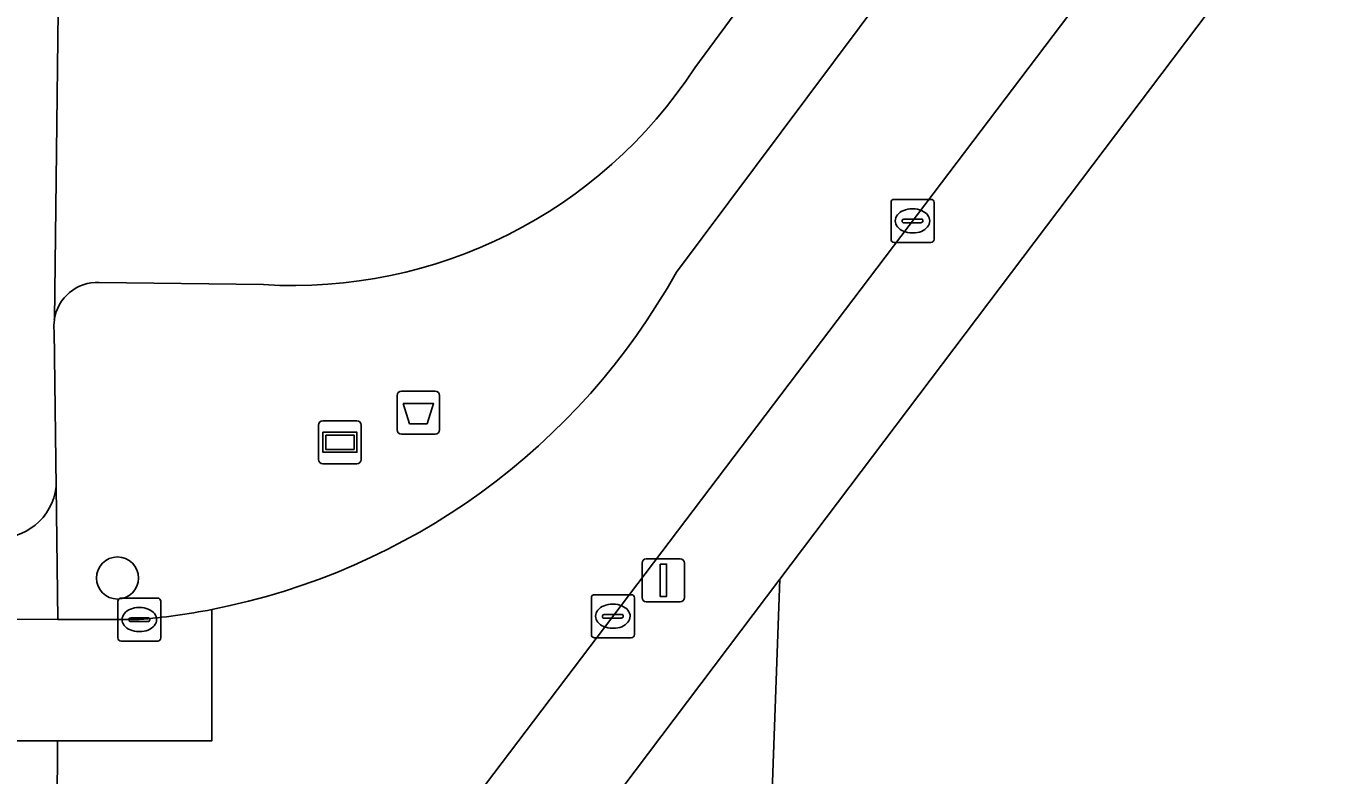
# Model space of a CAD drawing. Extents: x 160203 to 161530, y 379528 to 381797.
# Drawn here: x 161167.68 to 161197.75, y 380821.3 to 380838.71 of the extents above; entities that cross this region are included whole.
import ezdxf

# ---------------------------------------------------------------- set-up
doc = ezdxf.new("R2010")
doc.units = 0
for name, color, linetype in [('IMGEO_Afvalbak', 7, 'Continuous'), ('IMGEO_Boom', 7, 'Continuous'), ('IMGEO_Groenvoorziening', 7, 'Continuous'), ('IMGEO_Kolk', 7, 'Continuous'), ('IMGEO_Lichtmast', 7, 'Continuous'), ('IMGEO_Loofbos', 7, 'Continuous'), ('IMGEO_Parkeervlak_gesloten', 7, 'Continuous'), ('IMGEO_Rijbaan_lokaal_gesloten', 7, 'Continuous'), ('IMGEO_Rijbaan_lokaal_open', 7, 'Continuous'), ('IMGEO_Verkeerseiland_open', 7, 'Continuous'), ('IMGEO_Voetpad_open', 7, 'Continuous'), ('IMGEO_Wegwijzer', 7, 'Continuous')]:
    doc.layers.add(name, color=color, linetype=linetype)

msp = doc.modelspace()

# ---------------------------------------------------------------- linework, layer by layer
at = {"layer": 'IMGEO_Afvalbak'}
for p, q in [((161176.311, 380829.322), (161176.311, 380830.122)), ((161176.311, 380830.122), (161176.311, 380829.322)), ((161176.411, 380830.222), (161177.201, 380830.222)), ((161177.201, 380830.222), (161176.411, 380830.222)), ((161177.301, 380830.122), (161177.301, 380829.322)), ((161177.301, 380829.322), (161177.301, 380830.122)), ((161177.201, 380829.222), (161176.411, 380829.222)), ((161176.411, 380829.222), (161177.201, 380829.222))]:
    msp.add_line(p, q, dxfattribs=at)
msp.add_lwpolyline([(161176.454, 380829.936), (161177.158, 380829.936), (161177.009, 380829.466), (161176.603, 380829.466), (161176.454, 380829.936)], dxfattribs=at)
for centre, start, end in [((161176.411, 380830.122), 90, 180), ((161176.411, 380830.122), 90, 180), ((161177.201, 380830.122), 0, 90), ((161177.201, 380830.122), 360, 90), ((161176.411, 380829.322), 180, 270), ((161176.411, 380829.322), 180, 270), ((161177.201, 380829.322), 270, 0), ((161177.201, 380829.322), 270, 0)]:
    msp.add_arc(centre, 0.1, start, end, dxfattribs=at)
at = {"layer": 'IMGEO_Boom'}
msp.add_circle((161169.81, 380825.879), 0.489, dxfattribs=at)
at = {"layer": 'IMGEO_Groenvoorziening'}
msp.add_lwpolyline([(161179.756, 380803.851), (161179.756, 380807.068), (161182.948, 380810.67), (161184.833, 380815.364), (161185.211, 380825.852), (161136.848, 380761.813), (161147.945, 380753.198), (161151.1, 380750), (161159.137, 380741.853), (161167.736, 380742.467)], dxfattribs=at)
at = {"layer": 'IMGEO_Kolk'}
for p, q in [((161187.797, 380833.754), (161187.797, 380834.606)), ((161187.872, 380834.68), (161188.724, 380834.68)), ((161188.285, 380834.46), (161188.31, 380834.46)), ((161188.798, 380834.606), (161188.798, 380833.754)), ((161188.056, 380834.174), (161188.056, 380834.186)), ((161188.099, 380834.223), (161188.497, 380834.223)), ((161188.54, 380834.186), (161188.54, 380834.174)), ((161188.494, 380834.137), (161188.096, 380834.137)), ((161188.308, 380833.9), (161188.283, 380833.9)), ((161188.724, 380833.68), (161187.872, 380833.68)), ((161180.904, 380825.491), (161181.756, 380825.491)), ((161169.818, 380824.487), (161169.818, 380825.339)), ((161169.893, 380825.413), (161170.745, 380825.413)), ((161170.306, 380825.193), (161170.331, 380825.193)), ((161170.819, 380825.339), (161170.819, 380824.487)), ((161180.829, 380824.565), (161180.829, 380825.417)), ((161181.317, 380825.271), (161181.342, 380825.271)), ((161181.83, 380825.417), (161181.83, 380824.565)), ((161170.077, 380824.907), (161170.077, 380824.919)), ((161170.515, 380824.87), (161170.117, 380824.87)), ((161170.12, 380824.956), (161170.518, 380824.956)), ((161170.561, 380824.919), (161170.561, 380824.907)), ((161181.088, 380824.985), (161181.088, 380824.997)), ((161181.526, 380824.948), (161181.128, 380824.948)), ((161181.131, 380825.034), (161181.529, 380825.034)), ((161181.572, 380824.997), (161181.572, 380824.985)), ((161170.329, 380824.633), (161170.304, 380824.633)), ((161181.34, 380824.711), (161181.315, 380824.711)), ((161170.745, 380824.413), (161169.893, 380824.413)), ((161181.756, 380824.491), (161180.904, 380824.491))]:
    msp.add_line(p, q, dxfattribs=at)
for points in [[(161187.797, 380833.754), (161187.797, 380834.606)], [(161187.872, 380834.68), (161188.724, 380834.68)], [(161188.798, 380834.606), (161188.798, 380833.754)], [(161188.724, 380833.68), (161187.872, 380833.68)], [(161180.904, 380825.491), (161181.756, 380825.491)], [(161169.818, 380824.487), (161169.818, 380825.339)], [(161169.893, 380825.413), (161170.745, 380825.413)], [(161170.819, 380825.339), (161170.819, 380824.487)], [(161180.829, 380824.565), (161180.829, 380825.417)], [(161181.83, 380825.417), (161181.83, 380824.565)], [(161170.745, 380824.413), (161169.893, 380824.413)], [(161181.756, 380824.491), (161180.904, 380824.491)]]:
    msp.add_lwpolyline(points, dxfattribs=at)
for centre, radius, start, end in [((161187.874, 380834.604), 0.0765, 91.552, 178.448), ((161187.874, 380834.604), 0.0765, 91.552, 178.448), ((161188.722, 380834.604), 0.0765, 1.552, 88.448), ((161188.722, 380834.604), 0.0765, 1.552, 88.448), ((161188.096, 380834.183), 0.0403, 85.8775, 175.7526), ((161188.093, 380834.173), 0.0366, 178.938, 274.7102), ((161188.497, 380834.18), 0.043, 264.8664, 352.4533), ((161188.501, 380834.185), 0.0386, 1.7309, 96.639), ((161187.874, 380833.756), 0.0765, 181.552, 268.448), ((161187.874, 380833.756), 0.0765, 181.552, 268.448), ((161188.722, 380833.756), 0.0765, 271.552, 358.448), ((161188.722, 380833.756), 0.0765, 271.552, 358.448), ((161180.906, 380825.415), 0.0765, 91.552, 178.448), ((161180.906, 380825.415), 0.0765, 91.552, 178.448), ((161181.754, 380825.415), 0.0765, 1.552, 88.448), ((161181.754, 380825.415), 0.0765, 1.552, 88.448), ((161169.895, 380825.337), 0.0765, 91.552, 178.448), ((161169.895, 380825.337), 0.0765, 91.552, 178.448), ((161170.743, 380825.337), 0.0765, 1.552, 88.448), ((161170.743, 380825.337), 0.0765, 1.552, 88.448), ((161170.117, 380824.916), 0.0403, 85.8775, 175.7526), ((161170.114, 380824.906), 0.0366, 178.938, 274.7102), ((161170.518, 380824.913), 0.043, 264.8664, 352.4533), ((161170.522, 380824.918), 0.0386, 1.7309, 96.639), ((161181.128, 380824.994), 0.0403, 85.8775, 175.7526), ((161181.125, 380824.984), 0.0366, 178.938, 274.7102), ((161181.529, 380824.991), 0.043, 264.8664, 352.4533), ((161181.533, 380824.996), 0.0386, 1.7309, 96.639), ((161180.906, 380824.567), 0.0765, 181.552, 268.448), ((161180.906, 380824.567), 0.0765, 181.552, 268.448), ((161181.754, 380824.567), 0.0765, 271.552, 358.448), ((161181.754, 380824.567), 0.0765, 271.552, 358.448), ((161169.895, 380824.489), 0.0765, 181.552, 268.448), ((161169.895, 380824.489), 0.0765, 181.552, 268.448), ((161170.743, 380824.489), 0.0765, 271.552, 358.448), ((161170.743, 380824.489), 0.0765, 271.552, 358.448)]:
    msp.add_arc(centre, radius, start, end, dxfattribs=at)
for centre, major_axis, ratio, start_param, end_param in [((161188.284, 380834.18), (-0.387, 0.002), 0.722429, 4.712389, 7.853982), ((161188.309, 380834.18), (-0.39, 0.002), 0.717154, 1.570796, 4.712389), ((161170.305, 380824.913), (-0.387, 0.002), 0.722429, 4.712389, 7.853982), ((161170.33, 380824.913), (-0.39, 0.002), 0.717154, 1.570796, 4.712389), ((161181.316, 380824.991), (-0.387, 0.002), 0.722429, 4.712389, 7.853982), ((161181.341, 380824.991), (-0.39, 0.002), 0.717154, 1.570796, 4.712389)]:
    msp.add_ellipse(centre, major_axis=major_axis, ratio=ratio, start_param=start_param, end_param=end_param, dxfattribs=at)
at = {"layer": 'IMGEO_Lichtmast'}
for p, q in [((161182.107, 380826.327), (161182.897, 380826.327)), ((161182.897, 380826.327), (161182.107, 380826.327)), ((161182.007, 380825.427), (161182.007, 380826.227)), ((161182.007, 380826.227), (161182.007, 380825.427)), ((161182.997, 380826.227), (161182.997, 380825.427)), ((161182.997, 380825.427), (161182.997, 380826.227)), ((161182.897, 380825.327), (161182.107, 380825.327)), ((161182.107, 380825.327), (161182.897, 380825.327))]:
    msp.add_line(p, q, dxfattribs=at)
msp.add_lwpolyline([(161182.427, 380826.202), (161182.577, 380826.202), (161182.577, 380825.452), (161182.427, 380825.452), (161182.427, 380826.202)], dxfattribs=at)
for centre, start, end in [((161182.107, 380826.227), 90, 180), ((161182.107, 380826.227), 90, 180), ((161182.897, 380826.227), 0, 90), ((161182.897, 380826.227), 360, 90), ((161182.107, 380825.427), 180, 270), ((161182.107, 380825.427), 180, 270), ((161182.897, 380825.427), 270, 0), ((161182.897, 380825.427), 270, 0)]:
    msp.add_arc(centre, 0.1, start, end, dxfattribs=at)
at = {"layer": 'IMGEO_Loofbos'}
msp.add_lwpolyline([(161200.292, 380845.821), (161185.211, 380825.852), (161184.833, 380815.364), (161182.948, 380810.67), (161179.756, 380807.068), (161179.756, 380803.851), (161181.295, 380797.738)], dxfattribs=at)
at = {"layer": 'IMGEO_Parkeervlak_gesloten'}
msp.add_lwpolyline([(161170.315, 380824.912), (161168.426, 380824.914), (161070.307, 380825.008), (161069.239, 380825.008), (161069.239, 380822.097), (161168.412, 380822.097), (161172.005, 380822.097), (161172.005, 380825.148)], dxfattribs=at)
msp.add_arc((161168.991, 380840.56), 15.704, 274.8353, 281.064, dxfattribs=at)
at = {"layer": 'IMGEO_Rijbaan_lokaal_gesloten'}
for points in [[(161183.234, 380837.739), (161189.66, 380846.452)], [(161172.005, 380825.148), (161172.005, 380822.097), (161168.412, 380822.097), (161168.342, 380807.865), (161196.205, 380844.609)], [(161168.479, 380842.965), (161168.342, 380831.881)], [(161190.113, 380842.754), (161182.807, 380832.991)], [(161169.386, 380832.751), (161173.207, 380832.698)]]:
    msp.add_lwpolyline(points, dxfattribs=at)
for centre, radius, start, end in [((161173.893, 380843.827), 11.15, 266.4742, 326.907), ((161168.968, 380840.691), 15.837, 281.0564, 330.9081), ((161169.344, 380831.74), 1.012, 87.6394, 171.9717)]:
    msp.add_arc(centre, radius, start, end, dxfattribs=at)
at = {"layer": 'IMGEO_Rijbaan_lokaal_open'}
for points in [[(161168.342, 380831.881), (161168.479, 380842.965), (161168.348, 380844.87)], [(161168.386, 380828.004), (161168.339, 380831.625)], [(161168.412, 380822.097), (161069.239, 380822.097), (161069.239, 380825.008), (161070.307, 380825.008)], [(161130.768, 380758.314), (161132.317, 380760.357), (161134.873, 380763.728), (161168.342, 380807.865), (161168.412, 380822.097)]]:
    msp.add_lwpolyline(points, dxfattribs=at)
for centre, radius, start, end in [((161169.3, 380831.742), 0.968, 171.7312, 186.926), ((161167.052, 380828.153), 1.342, 264.4035, 353.628)]:
    msp.add_arc(centre, radius, start, end, dxfattribs=at)
at = {"layer": 'IMGEO_Verkeerseiland_open'}
for points in [[(161189.66, 380846.452), (161183.234, 380837.739)], [(161182.807, 380832.991), (161190.113, 380842.754)], [(161173.207, 380832.698), (161169.386, 380832.751)], [(161168.339, 380831.625), (161168.386, 380828.004), (161168.426, 380824.914), (161170.315, 380824.912)]]:
    msp.add_lwpolyline(points, dxfattribs=at)
for centre, radius, start, end in [((161173.893, 380843.827), 11.15, 266.4742, 326.907), ((161168.968, 380840.691), 15.837, 281.0564, 330.9081), ((161169.344, 380831.74), 1.012, 87.6394, 171.9717), ((161169.3, 380831.742), 0.968, 171.7312, 186.926), ((161168.991, 380840.56), 15.704, 274.8353, 281.064)]:
    msp.add_arc(centre, radius, start, end, dxfattribs=at)
at = {"layer": 'IMGEO_Voetpad_open'}
for points in [[(161133.178, 380756.929), (161134.884, 380759.154), (161134.993, 380759.296), (161136.848, 380761.813), (161185.211, 380825.852), (161200.292, 380845.821)], [(161196.205, 380844.609), (161168.342, 380807.865), (161134.873, 380763.728), (161135.405, 380763.339), (161132.84, 380759.966), (161132.317, 380760.357), (161130.768, 380758.314)], [(161070.307, 380825.008), (161168.426, 380824.914), (161168.386, 380828.004)]]:
    msp.add_lwpolyline(points, dxfattribs=at)
msp.add_arc((161167.052, 380828.153), 1.342, 264.4035, 353.628, dxfattribs=at)
at = {"layer": 'IMGEO_Wegwijzer'}
for p, q in [((161174.488, 380828.635), (161174.488, 380829.435)), ((161174.488, 380829.435), (161174.488, 380828.635)), ((161174.588, 380829.535), (161175.378, 380829.535)), ((161175.378, 380829.535), (161174.588, 380829.535)), ((161175.478, 380829.435), (161175.478, 380828.635)), ((161175.478, 380828.635), (161175.478, 380829.435)), ((161175.378, 380828.535), (161174.588, 380828.535)), ((161174.588, 380828.535), (161175.378, 380828.535))]:
    msp.add_line(p, q, dxfattribs=at)
for points in [[(161174.589, 380829.267), (161175.377, 380829.267), (161175.377, 380828.803), (161174.589, 380828.803), (161174.589, 380829.267)], [(161174.654, 380829.202), (161174.654, 380828.868), (161175.312, 380828.868), (161175.312, 380829.202), (161174.654, 380829.202)]]:
    msp.add_lwpolyline(points, dxfattribs=at)
for centre, start, end in [((161174.588, 380829.435), 90, 180), ((161174.588, 380829.435), 90, 180), ((161175.378, 380829.435), 0, 90), ((161175.378, 380829.435), 360, 90), ((161174.588, 380828.635), 180, 270), ((161174.588, 380828.635), 180, 270), ((161175.378, 380828.635), 270, 0), ((161175.378, 380828.635), 270, 0)]:
    msp.add_arc(centre, 0.1, start, end, dxfattribs=at)

doc.saveas('drawing.dxf')
